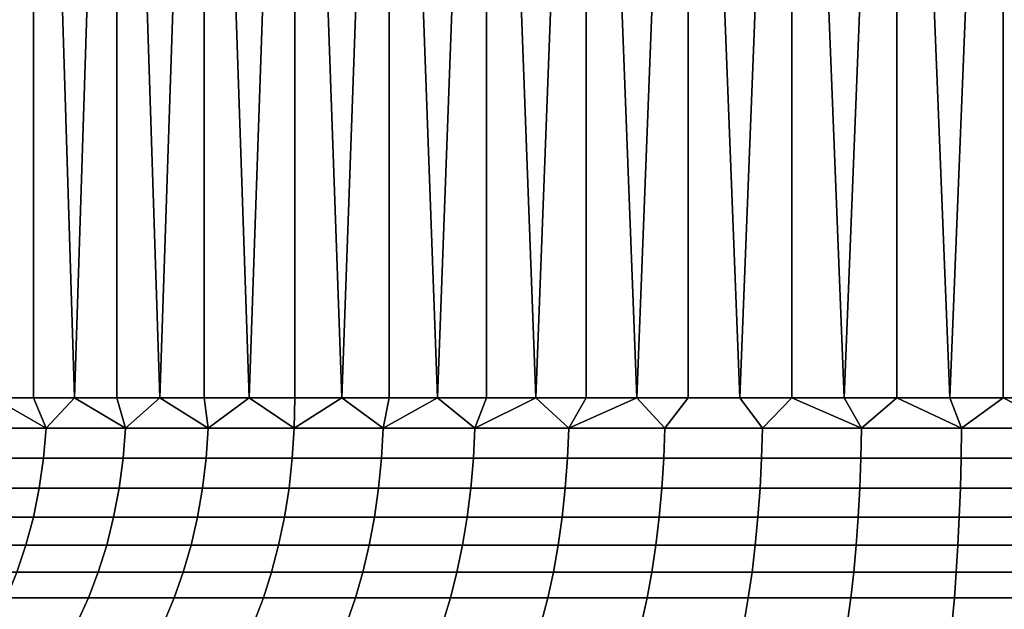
# Model space of a CAD drawing. Header units: metres. Extents: x -109 to 109, y -100 to 58.
# Tile 435 of 642: x 69.93 to 75.59, y 2.19 to 5.57. Entities that reach past the tile are written whole.
import ezdxf

# ---------------------------------------------------------------- set-up
doc = ezdxf.new("R2010")
doc.units = ezdxf.units.M
doc.layers.add('solid_21_062_100_XXX', color=7, linetype='CONTINUOUS')

msp = doc.modelspace()

# ---------------------------------------------------------------- linework, layer by layer
at = {"layer": 'solid_21_062_100_XXX'}
for points in [[(69.778198, 3.400415, 7.373461), (70.008453, 3.400415, 7.576962), (70.008453, 11, 7.576959), (69.554306, 11, 7.162951)], [(69.778198, 3.400415, -7.373461), (69.554321, 3.400415, -7.162966), (69.554306, 11, -7.162951), (70.008453, 11, -7.576959)], [(70.008453, 3.400415, -7.576962), (69.778198, 3.400415, -7.373461), (70.008453, 11, -7.576959)], [(70.244865, 3.400415, 7.773276), (70.487213, 3.400415, 7.962217), (70.487228, 11, 7.962225), (70.008453, 11, 7.576959)], [(70.008453, 3.400415, 7.576962), (70.244865, 3.400415, 7.773276), (70.008453, 11, 7.576959)], [(70.244865, 3.400415, -7.773276), (70.008453, 3.400415, -7.576962), (70.008453, 11, -7.576959), (70.487228, 11, -7.962225)], [(70.487213, 3.400415, -7.962217), (70.244865, 3.400415, -7.773276), (70.487228, 11, -7.962225)], [(70.487213, 3.400415, 7.962217), (70.73526, 3.400415, 8.143604), (70.487228, 11, 7.962225)], [(70.73526, 3.400415, -8.143604), (70.487213, 3.400415, -7.962217), (70.487228, 11, -7.962225), (70.9888, 11, -8.31728)], [(70.73526, 3.400415, 8.143604), (70.988777, 3.400415, 8.317267), (70.9888, 11, 8.31728), (70.487228, 11, 7.962225)], [(70.988777, 3.400415, -8.317267), (70.73526, 3.400415, -8.143604), (70.9888, 11, -8.31728)], [(70.988777, 3.400415, 8.317267), (71.24752, 3.400415, 8.483042), (70.9888, 11, 8.31728)], [(71.24752, 3.400415, -8.483042), (70.988777, 3.400415, -8.317267), (70.9888, 11, -8.31728), (71.511253, 11, -8.640768)], [(71.24752, 3.400415, 8.483042), (71.511253, 3.400415, 8.640768), (71.511253, 11, 8.640768), (70.9888, 11, 8.31728)], [(71.511253, 3.400415, -8.640768), (71.24752, 3.400415, -8.483042), (71.511253, 11, -8.640768)], [(71.779709, 3.400415, 8.790299), (72.052643, 3.400415, 8.931492), (72.052628, 11, 8.931481), (71.511253, 11, 8.640768)], [(71.511253, 3.400415, 8.640768), (71.779709, 3.400415, 8.790299), (71.511253, 11, 8.640768)], [(71.779709, 3.400415, -8.790299), (71.511253, 3.400415, -8.640768), (71.511253, 11, -8.640768), (72.052628, 11, -8.931481)], [(72.052643, 3.400415, -8.931492), (71.779709, 3.400415, -8.790299), (72.052628, 11, -8.931481)], [(72.329803, 3.400415, 9.064212), (72.610909, 3.400415, 9.188334), (72.610901, 11, 9.188327), (72.052628, 11, 8.931481)], [(72.052643, 3.400415, 8.931492), (72.329803, 3.400415, 9.064212), (72.052628, 11, 8.931481)], [(72.329803, 3.400415, -9.064212), (72.052643, 3.400415, -8.931492), (72.052628, 11, -8.931481), (72.610901, 11, -9.188327)], [(72.610909, 3.400415, -9.188334), (72.329803, 3.400415, -9.064212), (72.610901, 11, -9.188327)], [(72.895714, 3.400415, 9.303741), (73.183929, 3.400415, 9.410323), (73.183937, 11, 9.410323), (72.610901, 11, 9.188327)], [(72.610909, 3.400415, 9.188334), (72.895714, 3.400415, 9.303741), (72.610901, 11, 9.188327)], [(72.895714, 3.400415, -9.303741), (72.610909, 3.400415, -9.188334), (72.610901, 11, -9.188327), (73.183937, 11, -9.410323)], [(73.183929, 3.400415, -9.410323), (72.895714, 3.400415, -9.303741), (73.183937, 11, -9.410323)], [(73.183929, 3.400415, 9.410323), (73.475296, 3.400415, 9.507978), (73.183937, 11, 9.410323)], [(73.475296, 3.400415, -9.507978), (73.183929, 3.400415, -9.410323), (73.183937, 11, -9.410323), (73.769547, 11, -9.59662)], [(73.475296, 3.400415, 9.507978), (73.769531, 3.400415, 9.596616), (73.769547, 11, 9.59662), (73.183937, 11, 9.410323)], [(73.769531, 3.400415, -9.596616), (73.475296, 3.400415, -9.507978), (73.769547, 11, -9.59662)], [(73.769531, 3.400415, 9.596616), (74.066353, 3.400415, 9.676149), (73.769547, 11, 9.59662)], [(74.066353, 3.400415, -9.676149), (73.769531, 3.400415, -9.596616), (73.769547, 11, -9.59662), (74.365501, 11, -9.746508)], [(74.066353, 3.400415, 9.676149), (74.365486, 3.400415, 9.746504), (74.365501, 11, 9.746508), (73.769547, 11, 9.59662)], [(74.365486, 3.400415, -9.746504), (74.066353, 3.400415, -9.676149), (74.365501, 11, -9.746508)], [(74.365486, 3.400415, 9.746504), (74.666641, 3.400415, 9.807614), (74.365501, 11, 9.746508)], [(74.666641, 3.400415, -9.807614), (74.365486, 3.400415, -9.746504), (74.365501, 11, -9.746508), (74.969521, 11, -9.859419)], [(74.666641, 3.400415, 9.807614), (74.969536, 3.400415, 9.859421), (74.969521, 11, 9.859419), (74.365501, 11, 9.746508)], [(74.969536, 3.400415, -9.859421), (74.666641, 3.400415, -9.807614), (74.969521, 11, -9.859419)], [(75.27388, 3.400415, 9.901875), (75.579391, 3.400415, 9.934937), (75.579369, 11, 9.934935), (74.969521, 11, 9.859419)], [(74.969536, 3.400415, 9.859421), (75.27388, 3.400415, 9.901875), (74.969521, 11, 9.859419)], [(75.27388, 3.400415, -9.901875), (74.969536, 3.400415, -9.859421), (74.969521, 11, -9.859419), (75.579369, 11, -9.934935)], [(75.579391, 3.400415, -9.934937), (75.27388, 3.400415, -9.901875), (75.579369, 11, -9.934935)], [(75.885773, 3.400415, 9.958576), (76.192741, 3.400415, 9.972768), (76.192734, 11, 9.972766), (75.579369, 11, 9.934935)], [(75.579391, 3.400415, 9.934937), (75.885773, 3.400415, 9.958576), (75.579369, 11, 9.934935)], [(75.885773, 3.400415, -9.958576), (75.579391, 3.400415, -9.934937), (75.579369, 11, -9.934935), (76.192734, 11, -9.972766)], [(70.081696, 3.226104, 7.649038), (69.778198, 3.400415, 7.373461), (69.647804, 3.226104, 7.262906)], [(70.081696, 3.226104, -7.649038), (69.647804, 3.226104, -7.262906), (69.778198, 3.400415, -7.373461), (70.008453, 3.400415, -7.576962)], [(70.081696, 3.226104, 7.649038), (70.008453, 3.400415, 7.576962), (69.778198, 3.400415, 7.373461)], [(70.081696, 3.226104, 7.649038), (70.244865, 3.400415, 7.773276), (70.008453, 3.400415, 7.576962)], [(70.081696, 3.226104, -7.649038), (70.008453, 3.400415, -7.576962), (70.244865, 3.400415, -7.773276)], [(70.537308, 3.226104, 8.009289), (70.244865, 3.400415, 7.773276), (70.081696, 3.226104, 7.649038)], [(70.537308, 3.226104, -8.009289), (70.081696, 3.226104, -7.649038), (70.244865, 3.400415, -7.773276), (70.487213, 3.400415, -7.962217)], [(70.537308, 3.226104, 8.009289), (70.487213, 3.400415, 7.962217), (70.244865, 3.400415, 7.773276)], [(70.537308, 3.226104, 8.009289), (70.73526, 3.400415, 8.143604), (70.487213, 3.400415, 7.962217)], [(70.537308, 3.226104, -8.009289), (70.487213, 3.400415, -7.962217), (70.73526, 3.400415, -8.143604)], [(71.013092, 3.226104, 8.342438), (70.73526, 3.400415, 8.143604), (70.537308, 3.226104, 8.009289)], [(71.013092, 3.226104, -8.342438), (70.537308, 3.226104, -8.009289), (70.73526, 3.400415, -8.143604), (70.988777, 3.400415, -8.317267)], [(71.013092, 3.226104, 8.342438), (70.988777, 3.400415, 8.317267), (70.73526, 3.400415, 8.143604)], [(71.013092, 3.226104, 8.342438), (71.24752, 3.400415, 8.483042), (70.988777, 3.400415, 8.317267)], [(71.013092, 3.226104, -8.342438), (70.988777, 3.400415, -8.317267), (71.24752, 3.400415, -8.483042)], [(71.507446, 3.226104, 8.64736), (71.24752, 3.400415, 8.483042), (71.013092, 3.226104, 8.342438)], [(71.507446, 3.226104, -8.64736), (71.013092, 3.226104, -8.342438), (71.24752, 3.400415, -8.483042), (71.511253, 3.400415, -8.640768)], [(71.507446, 3.226104, 8.64736), (71.511253, 3.400415, 8.640768), (71.24752, 3.400415, 8.483042)], [(71.507446, 3.226104, 8.64736), (72.018692, 3.226104, 8.92302), (71.779709, 3.400415, 8.790299), (71.511253, 3.400415, 8.640768)], [(71.507446, 3.226104, -8.64736), (71.511253, 3.400415, -8.640768), (71.779709, 3.400415, -8.790299)], [(71.507446, 3.226104, -8.64736), (71.779709, 3.400415, -8.790299), (72.018692, 3.226104, -8.92302)], [(72.018692, 3.226104, 8.92302), (72.052643, 3.400415, 8.931492), (71.779709, 3.400415, 8.790299)], [(72.018692, 3.226104, -8.92302), (71.779709, 3.400415, -8.790299), (72.052643, 3.400415, -8.931492)], [(72.018692, 3.226104, 8.92302), (72.545097, 3.226104, 9.168489), (72.329803, 3.400415, 9.064212), (72.052643, 3.400415, 8.931492)], [(72.018692, 3.226104, -8.92302), (72.052643, 3.400415, -8.931492), (72.329803, 3.400415, -9.064212)], [(72.018692, 3.226104, -8.92302), (72.329803, 3.400415, -9.064212), (72.545097, 3.226104, -9.168489)], [(72.545097, 3.226104, 9.168489), (72.610909, 3.400415, 9.188334), (72.329803, 3.400415, 9.064212)], [(72.545097, 3.226104, -9.168489), (72.329803, 3.400415, -9.064212), (72.610909, 3.400415, -9.188334)], [(72.545097, 3.226104, 9.168489), (73.084892, 3.226104, 9.382935), (72.895714, 3.400415, 9.303741), (72.610909, 3.400415, 9.188334)], [(72.545097, 3.226104, -9.168489), (72.610909, 3.400415, -9.188334), (72.895714, 3.400415, -9.303741)], [(72.545097, 3.226104, -9.168489), (72.895714, 3.400415, -9.303741), (73.084892, 3.226104, -9.382935)], [(73.084892, 3.226104, 9.382935), (73.183929, 3.400415, 9.410323), (72.895714, 3.400415, 9.303741)], [(73.084892, 3.226104, -9.382935), (72.895714, 3.400415, -9.303741), (73.183929, 3.400415, -9.410323)], [(73.084892, 3.226104, 9.382935), (73.636238, 3.226104, 9.565631), (73.475296, 3.400415, 9.507978), (73.183929, 3.400415, 9.410323)], [(73.084892, 3.226104, -9.382935), (73.183929, 3.400415, -9.410323), (73.475296, 3.400415, -9.507978)], [(73.084892, 3.226104, -9.382935), (73.475296, 3.400415, -9.507978), (73.636238, 3.226104, -9.565631)], [(73.636238, 3.226104, 9.565631), (73.769531, 3.400415, 9.596616), (73.475296, 3.400415, 9.507978)], [(73.636238, 3.226104, -9.565631), (73.475296, 3.400415, -9.507978), (73.769531, 3.400415, -9.596616)], [(73.636238, 3.226104, 9.565631), (74.197273, 3.226104, 9.715961), (74.066353, 3.400415, 9.676149), (73.769531, 3.400415, 9.596616)], [(74.197273, 3.226104, -9.715961), (73.636238, 3.226104, -9.565631), (73.769531, 3.400415, -9.596616), (74.066353, 3.400415, -9.676149)], [(74.197273, 3.226104, 9.715961), (74.365486, 3.400415, 9.746504), (74.066353, 3.400415, 9.676149)], [(74.197273, 3.226104, -9.715961), (74.066353, 3.400415, -9.676149), (74.365486, 3.400415, -9.746504)], [(74.766106, 3.226104, 9.833414), (74.365486, 3.400415, 9.746504), (74.197273, 3.226104, 9.715961)], [(74.766106, 3.226104, -9.833414), (74.197273, 3.226104, -9.715961), (74.365486, 3.400415, -9.746504), (74.666641, 3.400415, -9.807614)], [(74.766106, 3.226104, 9.833414), (74.666641, 3.400415, 9.807614), (74.365486, 3.400415, 9.746504)], [(74.766106, 3.226104, 9.833414), (74.969536, 3.400415, 9.859421), (74.666641, 3.400415, 9.807614)], [(74.766106, 3.226104, -9.833414), (74.666641, 3.400415, -9.807614), (74.969536, 3.400415, -9.859421)], [(75.340797, 3.226104, 9.917595), (74.969536, 3.400415, 9.859421), (74.766106, 3.226104, 9.833414)], [(75.340797, 3.226104, -9.917595), (74.766106, 3.226104, -9.833414), (74.969536, 3.400415, -9.859421), (75.27388, 3.400415, -9.901875)], [(75.340797, 3.226104, 9.917595), (75.27388, 3.400415, 9.901875), (74.969536, 3.400415, 9.859421)], [(75.340797, 3.226104, 9.917595), (75.579391, 3.400415, 9.934937), (75.27388, 3.400415, 9.901875)], [(75.340797, 3.226104, -9.917595), (75.27388, 3.400415, -9.901875), (75.579391, 3.400415, -9.934937)], [(75.919418, 3.226104, 9.968218), (75.579391, 3.400415, 9.934937), (75.340797, 3.226104, 9.917595)], [(75.919418, 3.226104, -9.968218), (75.340797, 3.226104, -9.917595), (75.579391, 3.400415, -9.934937), (75.885773, 3.400415, -9.958576)], [(75.919418, 3.226104, 9.968218), (75.885773, 3.400415, 9.958576), (75.579391, 3.400415, 9.934937)], [(70.081696, 3.226104, 7.649038), (69.647804, 3.226104, 7.262906), (69.632149, 3.052947, 7.279493), (70.067039, 3.052947, 7.666508)], [(69.647804, 3.226104, -7.262906), (70.081696, 3.226104, -7.649038), (70.067039, 3.052947, -7.666508), (69.632149, 3.052947, -7.279493)], [(70.537308, 3.226104, 8.009289), (70.081696, 3.226104, 7.649038), (70.067039, 3.052947, 7.666508), (70.523689, 3.052947, 8.02758)], [(70.081696, 3.226104, -7.649038), (70.537308, 3.226104, -8.009289), (70.523689, 3.052947, -8.02758), (70.067039, 3.052947, -7.666508)], [(71.013092, 3.226104, 8.342438), (70.537308, 3.226104, 8.009289), (70.523689, 3.052947, 8.02758), (71.000565, 3.052947, 8.361491)], [(70.537308, 3.226104, -8.009289), (71.013092, 3.226104, -8.342438), (71.000565, 3.052947, -8.361491), (70.523689, 3.052947, -8.02758)], [(71.507446, 3.226104, 8.64736), (71.013092, 3.226104, 8.342438), (71.000565, 3.052947, 8.361491), (71.49604, 3.052947, 8.667109)], [(71.013092, 3.226104, -8.342438), (71.507446, 3.226104, -8.64736), (71.49604, 3.052947, -8.667109), (71.000565, 3.052947, -8.361491)], [(72.018692, 3.226104, 8.92302), (71.507446, 3.226104, 8.64736), (71.49604, 3.052947, 8.667109), (72.008453, 3.052947, 8.943399)], [(71.507446, 3.226104, -8.64736), (72.018692, 3.226104, -8.92302), (72.008453, 3.052947, -8.943399), (71.49604, 3.052947, -8.667109)], [(72.545097, 3.226104, 9.168489), (72.018692, 3.226104, 8.92302), (72.008453, 3.052947, 8.943399), (72.536064, 3.052947, 9.189428)], [(72.018692, 3.226104, -8.92302), (72.545097, 3.226104, -9.168489), (72.536064, 3.052947, -9.189428), (72.008453, 3.052947, -8.943399)], [(73.084892, 3.226104, 9.382935), (72.545097, 3.226104, 9.168489), (72.536064, 3.052947, 9.189428), (73.077095, 3.052947, 9.404364)], [(72.545097, 3.226104, -9.168489), (73.084892, 3.226104, -9.382935), (73.077095, 3.052947, -9.404364), (72.536064, 3.052947, -9.189428)], [(73.636238, 3.226104, 9.565631), (73.084892, 3.226104, 9.382935), (73.077095, 3.052947, 9.404364), (73.6297, 3.052947, 9.587478)], [(73.084892, 3.226104, -9.382935), (73.636238, 3.226104, -9.565631), (73.6297, 3.052947, -9.587478), (73.077095, 3.052947, -9.404364)], [(74.197273, 3.226104, 9.715961), (73.636238, 3.226104, 9.565631), (73.6297, 3.052947, 9.587478), (74.192017, 3.052947, 9.738151)], [(73.636238, 3.226104, -9.565631), (74.197273, 3.226104, -9.715961), (74.192017, 3.052947, -9.738151), (73.6297, 3.052947, -9.587478)], [(74.766106, 3.226104, 9.833414), (74.197273, 3.226104, 9.715961), (74.192017, 3.052947, 9.738151), (74.762146, 3.052947, 9.855872)], [(74.197273, 3.226104, -9.715961), (74.766106, 3.226104, -9.833414), (74.762146, 3.052947, -9.855872), (74.192017, 3.052947, -9.738151)], [(75.340797, 3.226104, 9.917595), (74.766106, 3.226104, 9.833414), (74.762146, 3.052947, 9.855872), (75.33815, 3.052947, 9.940245)], [(74.766106, 3.226104, -9.833414), (75.340797, 3.226104, -9.917595), (75.33815, 3.052947, -9.940245), (74.762146, 3.052947, -9.855872)], [(75.919418, 3.226104, 9.968218), (75.340797, 3.226104, 9.917595), (75.33815, 3.052947, 9.940245), (75.918091, 3.052947, 9.990983)], [(75.340797, 3.226104, -9.917595), (75.919418, 3.226104, -9.968218), (75.918091, 3.052947, -9.990983), (75.33815, 3.052947, -9.940245)], [(70.067039, 3.052947, 7.666508), (69.632149, 3.052947, 7.279493), (69.606194, 2.88244, 7.307005), (70.042725, 2.88244, 7.695482)], [(69.632149, 3.052947, -7.279493), (70.067039, 3.052947, -7.666508), (70.042725, 2.88244, -7.695482), (69.606194, 2.88244, -7.307005)], [(70.523689, 3.052947, 8.02758), (70.067039, 3.052947, 7.666508), (70.042725, 2.88244, 7.695482), (70.501099, 2.88244, 8.05792)], [(70.067039, 3.052947, -7.666508), (70.523689, 3.052947, -8.02758), (70.501099, 2.88244, -8.05792), (70.042725, 2.88244, -7.695482)], [(71.000565, 3.052947, 8.361491), (70.523689, 3.052947, 8.02758), (70.501099, 2.88244, 8.05792), (70.979774, 2.88244, 8.393092)], [(70.523689, 3.052947, -8.02758), (71.000565, 3.052947, -8.361491), (70.979774, 2.88244, -8.393092), (70.501099, 2.88244, -8.05792)], [(71.49604, 3.052947, 8.667109), (71.000565, 3.052947, 8.361491), (70.979774, 2.88244, 8.393092), (71.477127, 2.88244, 8.699865)], [(71.000565, 3.052947, -8.361491), (71.49604, 3.052947, -8.667109), (71.477127, 2.88244, -8.699865), (70.979774, 2.88244, -8.393092)], [(72.008453, 3.052947, 8.943399), (71.49604, 3.052947, 8.667109), (71.477127, 2.88244, 8.699865), (71.991478, 2.88244, 8.9772)], [(71.49604, 3.052947, -8.667109), (72.008453, 3.052947, -8.943399), (71.991478, 2.88244, -8.9772), (71.477127, 2.88244, -8.699865)], [(72.536064, 3.052947, 9.189428), (72.008453, 3.052947, 8.943399), (71.991478, 2.88244, 8.9772), (72.521088, 2.88244, 9.224159)], [(72.008453, 3.052947, -8.943399), (72.536064, 3.052947, -9.189428), (72.521088, 2.88244, -9.224159), (71.991478, 2.88244, -8.9772)], [(73.077095, 3.052947, 9.404364), (72.536064, 3.052947, 9.189428), (72.521088, 2.88244, 9.224159), (73.064156, 2.88244, 9.439906)], [(72.536064, 3.052947, -9.189428), (73.077095, 3.052947, -9.404364), (73.064156, 2.88244, -9.439906), (72.521088, 2.88244, -9.224159)], [(73.6297, 3.052947, 9.587478), (73.077095, 3.052947, 9.404364), (73.064156, 2.88244, 9.439906), (73.618851, 2.88244, 9.623713)], [(73.077095, 3.052947, -9.404364), (73.6297, 3.052947, -9.587478), (73.618851, 2.88244, -9.623713), (73.064156, 2.88244, -9.439906)], [(74.192017, 3.052947, 9.738151), (73.6297, 3.052947, 9.587478), (73.618851, 2.88244, 9.623713), (74.183296, 2.88244, 9.774955)], [(73.6297, 3.052947, -9.587478), (74.192017, 3.052947, -9.738151), (74.183296, 2.88244, -9.774955), (73.618851, 2.88244, -9.623713)], [(74.762146, 3.052947, 9.855872), (74.192017, 3.052947, 9.738151), (74.183296, 2.88244, 9.774955), (74.755577, 2.88244, 9.893122)], [(74.192017, 3.052947, -9.738151), (74.762146, 3.052947, -9.855872), (74.755577, 2.88244, -9.893122), (74.183296, 2.88244, -9.774955)], [(75.33815, 3.052947, 9.940245), (74.762146, 3.052947, 9.855872), (74.755577, 2.88244, 9.893122), (75.333763, 2.88244, 9.977813)], [(74.762146, 3.052947, -9.855872), (75.33815, 3.052947, -9.940245), (75.333763, 2.88244, -9.977813), (74.755577, 2.88244, -9.893122)], [(75.918091, 3.052947, 9.990983), (75.33815, 3.052947, 9.940245), (75.333763, 2.88244, 9.977813), (75.915894, 2.88244, 10.028743)], [(75.33815, 3.052947, -9.940245), (75.918091, 3.052947, -9.990983), (75.915894, 2.88244, -10.028743), (75.333763, 2.88244, -9.977813)], [(70.042725, 2.88244, 7.695482), (69.606194, 2.88244, 7.307005), (69.570129, 2.715883, 7.345233), (70.008942, 2.715883, 7.735742)], [(69.606194, 2.88244, -7.307005), (70.042725, 2.88244, -7.695482), (70.008942, 2.715883, -7.735742), (69.570129, 2.715883, -7.345233)], [(70.501099, 2.88244, 8.05792), (70.042725, 2.88244, 7.695482), (70.008942, 2.715883, 7.735742), (70.469719, 2.715883, 8.100076)], [(70.042725, 2.88244, -7.695482), (70.501099, 2.88244, -8.05792), (70.469719, 2.715883, -8.100076), (70.008942, 2.715883, -7.735742)], [(70.979774, 2.88244, 8.393092), (70.501099, 2.88244, 8.05792), (70.469719, 2.715883, 8.100076), (70.950897, 2.715883, 8.437001)], [(70.501099, 2.88244, -8.05792), (70.979774, 2.88244, -8.393092), (70.950897, 2.715883, -8.437001), (70.469719, 2.715883, -8.100076)], [(71.477127, 2.88244, 8.699865), (70.979774, 2.88244, 8.393092), (70.950897, 2.715883, 8.437001), (71.450851, 2.715883, 8.745379)], [(70.979774, 2.88244, -8.393092), (71.477127, 2.88244, -8.699865), (71.450851, 2.715883, -8.745379), (70.950897, 2.715883, -8.437001)], [(71.991478, 2.88244, 8.9772), (71.477127, 2.88244, 8.699865), (71.450851, 2.715883, 8.745379), (71.967896, 2.715883, 9.024165)], [(71.477127, 2.88244, -8.699865), (71.991478, 2.88244, -8.9772), (71.967896, 2.715883, -9.024165), (71.450851, 2.715883, -8.745379)], [(72.521088, 2.88244, 9.224159), (71.991478, 2.88244, 8.9772), (71.967896, 2.715883, 9.024165), (72.500267, 2.715883, 9.272416)], [(71.991478, 2.88244, -8.9772), (72.521088, 2.88244, -9.224159), (72.500267, 2.715883, -9.272416), (71.967896, 2.715883, -9.024165)], [(73.064156, 2.88244, 9.439906), (72.521088, 2.88244, 9.224159), (72.500267, 2.715883, 9.272416), (73.046181, 2.715883, 9.489292)], [(72.521088, 2.88244, -9.224159), (73.064156, 2.88244, -9.439906), (73.046181, 2.715883, -9.489292), (72.500267, 2.715883, -9.272416)], [(73.618851, 2.88244, 9.623713), (73.064156, 2.88244, 9.439906), (73.046181, 2.715883, 9.489292), (73.603775, 2.715883, 9.67406)], [(73.064156, 2.88244, -9.439906), (73.618851, 2.88244, -9.623713), (73.603775, 2.715883, -9.67406), (73.046181, 2.715883, -9.489292)], [(74.183296, 2.88244, 9.774955), (73.618851, 2.88244, 9.623713), (73.603775, 2.715883, 9.67406), (74.171173, 2.715883, 9.826093)], [(73.618851, 2.88244, -9.623713), (74.183296, 2.88244, -9.774955), (74.171173, 2.715883, -9.826093), (73.603775, 2.715883, -9.67406)], [(74.755577, 2.88244, 9.893122), (74.183296, 2.88244, 9.774955), (74.171173, 2.715883, 9.826093), (74.746452, 2.715883, 9.944879)], [(74.183296, 2.88244, -9.774955), (74.755577, 2.88244, -9.893122), (74.746452, 2.715883, -9.944879), (74.171173, 2.715883, -9.826093)], [(75.333763, 2.88244, 9.977813), (74.755577, 2.88244, 9.893122), (74.746452, 2.715883, 9.944879), (75.32766, 2.715883, 10.030013)], [(74.755577, 2.88244, -9.893122), (75.333763, 2.88244, -9.977813), (75.32766, 2.715883, -10.030013), (74.746452, 2.715883, -9.944879)], [(75.915894, 2.88244, 10.028743), (75.333763, 2.88244, 9.977813), (75.32766, 2.715883, 10.030013), (75.912834, 2.715883, 10.081209)], [(75.333763, 2.88244, -9.977813), (75.915894, 2.88244, -10.028743), (75.912834, 2.715883, -10.081209), (75.32766, 2.715883, -10.030013)], [(70.008942, 2.715883, 7.735742), (69.570129, 2.715883, 7.345233), (69.524231, 2.554546, 7.393884), (69.96595, 2.554546, 7.786979)], [(69.570129, 2.715883, -7.345233), (70.008942, 2.715883, -7.735742), (69.96595, 2.554546, -7.786979), (69.524231, 2.554546, -7.393884)], [(70.469719, 2.715883, 8.100076), (70.008942, 2.715883, 7.735742), (69.96595, 2.554546, 7.786979), (70.429779, 2.554546, 8.153727)], [(70.008942, 2.715883, -7.735742), (70.469719, 2.715883, -8.100076), (70.429779, 2.554546, -8.153727), (69.96595, 2.554546, -7.786979)], [(70.950897, 2.715883, 8.437001), (70.469719, 2.715883, 8.100076), (70.429779, 2.554546, 8.153727), (70.914139, 2.554546, 8.492884)], [(70.469719, 2.715883, -8.100076), (70.950897, 2.715883, -8.437001), (70.914139, 2.554546, -8.492884), (70.429779, 2.554546, -8.153727)], [(71.450851, 2.715883, 8.745379), (70.950897, 2.715883, 8.437001), (70.914139, 2.554546, 8.492884), (71.417412, 2.554546, 8.803304)], [(70.950897, 2.715883, -8.437001), (71.450851, 2.715883, -8.745379), (71.417412, 2.554546, -8.803304), (70.914139, 2.554546, -8.492884)], [(71.967896, 2.715883, 9.024165), (71.450851, 2.715883, 8.745379), (71.417412, 2.554546, 8.803304), (71.937874, 2.554546, 9.083937)], [(71.450851, 2.715883, -8.745379), (71.967896, 2.715883, -9.024165), (71.937874, 2.554546, -9.083937), (71.417412, 2.554546, -8.803304)], [(72.500267, 2.715883, 9.272416), (71.967896, 2.715883, 9.024165), (71.937874, 2.554546, 9.083937), (72.473778, 2.554546, 9.333832)], [(71.967896, 2.715883, -9.024165), (72.500267, 2.715883, -9.272416), (72.473778, 2.554546, -9.333832), (71.937874, 2.554546, -9.083937)], [(73.046181, 2.715883, 9.489292), (72.500267, 2.715883, 9.272416), (72.473778, 2.554546, 9.333832), (73.0233, 2.554546, 9.552144)], [(72.500267, 2.715883, -9.272416), (73.046181, 2.715883, -9.489292), (73.0233, 2.554546, -9.552144), (72.473778, 2.554546, -9.333832)], [(73.603775, 2.715883, 9.67406), (73.046181, 2.715883, 9.489292), (73.0233, 2.554546, 9.552144), (73.584595, 2.554546, 9.738135)], [(73.046181, 2.715883, -9.489292), (73.603775, 2.715883, -9.67406), (73.584595, 2.554546, -9.738135), (73.0233, 2.554546, -9.552144)], [(74.171173, 2.715883, 9.826093), (73.603775, 2.715883, 9.67406), (73.584595, 2.554546, 9.738135), (74.155746, 2.554546, 9.891176)], [(73.603775, 2.715883, -9.67406), (74.171173, 2.715883, -9.826093), (74.155746, 2.554546, -9.891176), (73.584595, 2.554546, -9.738135)], [(74.746452, 2.715883, 9.944879), (74.171173, 2.715883, 9.826093), (74.155746, 2.554546, 9.891176), (74.734833, 2.554546, 10.010748)], [(74.171173, 2.715883, -9.826093), (74.746452, 2.715883, -9.944879), (74.734833, 2.554546, -10.010748), (74.155746, 2.554546, -9.891176)], [(75.32766, 2.715883, 10.030013), (74.746452, 2.715883, 9.944879), (74.734833, 2.554546, 10.010748), (75.319893, 2.554546, 10.096446)], [(74.746452, 2.715883, -9.944879), (75.32766, 2.715883, -10.030013), (75.319893, 2.554546, -10.096446), (74.734833, 2.554546, -10.010748)], [(75.912834, 2.715883, 10.081209), (75.32766, 2.715883, 10.030013), (75.319893, 2.554546, 10.096446), (75.908951, 2.554546, 10.147982)], [(75.32766, 2.715883, -10.030013), (75.912834, 2.715883, -10.081209), (75.908951, 2.554546, -10.147982), (75.319893, 2.554546, -10.096446)], [(69.96595, 2.554546, 7.786979), (69.524231, 2.554546, 7.393884), (69.468849, 2.399659, 7.452587), (69.91407, 2.399659, 7.848804)], [(69.524231, 2.554546, -7.393884), (69.96595, 2.554546, -7.786979), (69.91407, 2.399659, -7.848804), (69.468849, 2.399659, -7.452587)], [(70.429779, 2.554546, 8.153727), (69.96595, 2.554546, 7.786979), (69.91407, 2.399659, 7.848804), (70.381584, 2.399659, 8.218463)], [(69.96595, 2.554546, -7.786979), (70.429779, 2.554546, -8.153727), (70.381584, 2.399659, -8.218463), (69.91407, 2.399659, -7.848804)], [(70.914139, 2.554546, 8.492884), (70.429779, 2.554546, 8.153727), (70.381584, 2.399659, 8.218463), (70.869797, 2.399659, 8.560312)], [(70.429779, 2.554546, -8.153727), (70.914139, 2.554546, -8.492884), (70.869797, 2.399659, -8.560312), (70.381584, 2.399659, -8.218463)], [(71.417412, 2.554546, 8.803304), (70.914139, 2.554546, 8.492884), (70.869797, 2.399659, 8.560312), (71.37706, 2.399659, 8.873198)], [(70.914139, 2.554546, -8.492884), (71.417412, 2.554546, -8.803304), (71.37706, 2.399659, -8.873198), (70.869797, 2.399659, -8.560312)], [(71.937874, 2.554546, 9.083937), (71.417412, 2.554546, 8.803304), (71.37706, 2.399659, 8.873198), (71.901657, 2.399659, 9.156058)], [(71.417412, 2.554546, -8.803304), (71.937874, 2.554546, -9.083937), (71.901657, 2.399659, -9.156058), (71.37706, 2.399659, -8.873198)], [(72.473778, 2.554546, 9.333832), (71.937874, 2.554546, 9.083937), (71.901657, 2.399659, 9.156058), (72.441811, 2.399659, 9.407937)], [(71.937874, 2.554546, -9.083937), (72.473778, 2.554546, -9.333832), (72.441811, 2.399659, -9.407937), (71.901657, 2.399659, -9.156058)], [(73.0233, 2.554546, 9.552144), (72.473778, 2.554546, 9.333832), (72.441811, 2.399659, 9.407937), (72.995697, 2.399659, 9.627983)], [(72.473778, 2.554546, -9.333832), (73.0233, 2.554546, -9.552144), (72.995697, 2.399659, -9.627983), (72.441811, 2.399659, -9.407937)], [(73.584595, 2.554546, 9.738135), (73.0233, 2.554546, 9.552144), (72.995697, 2.399659, 9.627983), (73.561447, 2.399659, 9.815451)], [(73.0233, 2.554546, -9.552144), (73.584595, 2.554546, -9.738135), (73.561447, 2.399659, -9.815451), (72.995697, 2.399659, -9.627983)], [(74.155746, 2.554546, 9.891176), (73.584595, 2.554546, 9.738135), (73.561447, 2.399659, 9.815451), (74.137138, 2.399659, 9.969707)], [(73.584595, 2.554546, -9.738135), (74.155746, 2.554546, -9.891176), (74.137138, 2.399659, -9.969707), (73.561447, 2.399659, -9.815451)], [(74.734833, 2.554546, 10.010748), (74.155746, 2.554546, 9.891176), (74.137138, 2.399659, 9.969707), (74.720818, 2.399659, 10.090228)], [(74.155746, 2.554546, -9.891176), (74.734833, 2.554546, -10.010748), (74.720818, 2.399659, -10.090228), (74.137138, 2.399659, -9.969707)], [(75.319893, 2.554546, 10.096446), (74.734833, 2.554546, 10.010748), (74.720818, 2.399659, 10.090228), (75.310524, 2.399659, 10.176607)], [(74.734833, 2.554546, -10.010748), (75.319893, 2.554546, -10.096446), (75.310524, 2.399659, -10.176607), (74.720818, 2.399659, -10.090228)], [(75.908951, 2.554546, 10.147982), (75.319893, 2.554546, 10.096446), (75.310524, 2.399659, 10.176607), (75.904251, 2.399659, 10.228551)], [(75.319893, 2.554546, -10.096446), (75.908951, 2.554546, -10.147982), (75.904251, 2.399659, -10.228551), (75.310524, 2.399659, -10.176607)], [(70.381584, 2.399659, 8.218463), (69.91407, 2.399659, 7.848804), (69.853706, 2.252404, 7.920744), (70.3255, 2.252404, 8.293791)], [(69.91407, 2.399659, -7.848804), (70.381584, 2.399659, -8.218463), (70.3255, 2.252404, -8.293791), (69.853706, 2.252404, -7.920744)], [(70.869797, 2.399659, 8.560312), (70.381584, 2.399659, 8.218463), (70.3255, 2.252404, 8.293791), (70.818192, 2.252404, 8.638774)], [(70.381584, 2.399659, -8.218463), (70.869797, 2.399659, -8.560312), (70.818192, 2.252404, -8.638774), (70.3255, 2.252404, -8.293791)], [(71.37706, 2.399659, 8.873198), (70.869797, 2.399659, 8.560312), (70.818192, 2.252404, 8.638774), (71.330101, 2.252404, 8.954527)], [(70.869797, 2.399659, -8.560312), (71.37706, 2.399659, -8.873198), (71.330101, 2.252404, -8.954527), (70.818192, 2.252404, -8.638774)], [(71.901657, 2.399659, 9.156058), (71.37706, 2.399659, 8.873198), (71.330101, 2.252404, 8.954527), (71.859505, 2.252404, 9.23998)], [(71.37706, 2.399659, -8.873198), (71.901657, 2.399659, -9.156058), (71.859505, 2.252404, -9.23998), (71.330101, 2.252404, -8.954527)], [(72.441811, 2.399659, 9.407937), (71.901657, 2.399659, 9.156058), (71.859505, 2.252404, 9.23998), (72.404617, 2.252404, 9.494168)], [(71.901657, 2.399659, -9.156058), (72.441811, 2.399659, -9.407937), (72.404617, 2.252404, -9.494168), (71.859505, 2.252404, -9.23998)], [(72.995697, 2.399659, 9.627983), (72.441811, 2.399659, 9.407937), (72.404617, 2.252404, 9.494168), (72.963585, 2.252404, 9.71623)], [(72.441811, 2.399659, -9.407937), (72.995697, 2.399659, -9.627983), (72.963585, 2.252404, -9.71623), (72.404617, 2.252404, -9.494168)], [(73.561447, 2.399659, 9.815451), (72.995697, 2.399659, 9.627983), (72.963585, 2.252404, 9.71623), (73.534515, 2.252404, 9.905416)], [(72.995697, 2.399659, -9.627983), (73.561447, 2.399659, -9.815451), (73.534515, 2.252404, -9.905416), (72.963585, 2.252404, -9.71623)], [(74.137138, 2.399659, 9.969707), (73.561447, 2.399659, 9.815451), (73.534515, 2.252404, 9.905416), (74.115479, 2.252404, 10.061087)], [(73.561447, 2.399659, -9.815451), (74.137138, 2.399659, -9.969707), (74.115479, 2.252404, -10.061087), (73.534515, 2.252404, -9.905416)], [(74.720818, 2.399659, 10.090228), (74.137138, 2.399659, 9.969707), (74.115479, 2.252404, 10.061087), (74.704514, 2.252404, 10.182712)], [(74.137138, 2.399659, -9.969707), (74.720818, 2.399659, -10.090228), (74.704514, 2.252404, -10.182712), (74.115479, 2.252404, -10.061087)], [(75.310524, 2.399659, 10.176607), (74.720818, 2.399659, 10.090228), (74.704514, 2.252404, 10.182712), (75.299622, 2.252404, 10.269883)], [(74.720818, 2.399659, -10.090228), (75.310524, 2.399659, -10.176607), (75.299622, 2.252404, -10.269883), (74.704514, 2.252404, -10.182712)], [(75.904251, 2.399659, 10.228551), (75.310524, 2.399659, 10.176607), (75.299622, 2.252404, 10.269883), (75.898796, 2.252404, 10.322304)], [(75.310524, 2.399659, -10.176607), (75.904251, 2.399659, -10.228551), (75.898796, 2.252404, -10.322304), (75.299622, 2.252404, -10.269883)], [(70.3255, 2.252404, 8.293791), (69.853706, 2.252404, 7.920744), (69.785316, 2.113904, 8.002251), (70.261963, 2.113904, 8.379137)], [(69.853706, 2.252404, -7.920744), (70.3255, 2.252404, -8.293791), (70.261963, 2.113904, -8.379137), (69.785316, 2.113904, -8.002251)], [(70.818192, 2.252404, 8.638774), (70.3255, 2.252404, 8.293791), (70.261963, 2.113904, 8.379137), (70.75972, 2.113904, 8.72767)], [(70.3255, 2.252404, -8.293791), (70.818192, 2.252404, -8.638774), (70.75972, 2.113904, -8.72767), (70.261963, 2.113904, -8.379137)], [(71.330101, 2.252404, 8.954527), (70.818192, 2.252404, 8.638774), (70.75972, 2.113904, 8.72767), (71.276901, 2.113904, 9.046672)], [(70.818192, 2.252404, -8.638774), (71.330101, 2.252404, -8.954527), (71.276901, 2.113904, -9.046672), (70.75972, 2.113904, -8.72767)], [(71.859505, 2.252404, 9.23998), (71.330101, 2.252404, 8.954527), (71.276901, 2.113904, 9.046672), (71.811752, 2.113904, 9.335062)], [(71.330101, 2.252404, -8.954527), (71.859505, 2.252404, -9.23998), (71.811752, 2.113904, -9.335062), (71.276901, 2.113904, -9.046672)], [(72.404617, 2.252404, 9.494168), (71.859505, 2.252404, 9.23998), (71.811752, 2.113904, 9.335062), (72.362473, 2.113904, 9.591866)], [(71.859505, 2.252404, -9.23998), (72.404617, 2.252404, -9.494168), (72.362473, 2.113904, -9.591866), (71.811752, 2.113904, -9.335062)], [(72.963585, 2.252404, 9.71623), (72.404617, 2.252404, 9.494168), (72.362473, 2.113904, 9.591866), (72.927193, 2.113904, 9.816214)], [(72.404617, 2.252404, -9.494168), (72.963585, 2.252404, -9.71623), (72.927193, 2.113904, -9.816214), (72.362473, 2.113904, -9.591866)], [(73.534515, 2.252404, 9.905416), (72.963585, 2.252404, 9.71623), (72.927193, 2.113904, 9.816214), (73.503998, 2.113904, 10.007347)], [(72.963585, 2.252404, -9.71623), (73.534515, 2.252404, -9.905416), (73.503998, 2.113904, -10.007347), (72.927193, 2.113904, -9.816214)], [(74.115479, 2.252404, 10.061087), (73.534515, 2.252404, 9.905416), (73.503998, 2.113904, 10.007347), (74.090942, 2.113904, 10.164618)], [(73.534515, 2.252404, -9.905416), (74.115479, 2.252404, -10.061087), (74.090942, 2.113904, -10.164618), (73.503998, 2.113904, -10.007347)], [(74.704514, 2.252404, 10.182712), (74.115479, 2.252404, 10.061087), (74.090942, 2.113904, 10.164618), (74.686035, 2.113904, 10.287496)], [(74.115479, 2.252404, -10.061087), (74.704514, 2.252404, -10.182712), (74.686035, 2.113904, -10.287496), (74.090942, 2.113904, -10.164618)], [(75.299622, 2.252404, 10.269883), (74.704514, 2.252404, 10.182712), (74.686035, 2.113904, 10.287496), (75.28727, 2.113904, 10.375564)], [(74.704514, 2.252404, -10.182712), (75.299622, 2.252404, -10.269883), (75.28727, 2.113904, -10.375564), (74.686035, 2.113904, -10.287496)], [(75.898796, 2.252404, 10.322304), (75.299622, 2.252404, 10.269883), (75.28727, 2.113904, 10.375564), (75.892609, 2.113904, 10.428523)], [(75.299622, 2.252404, -10.269883), (75.898796, 2.252404, -10.322304), (75.892609, 2.113904, -10.428523), (75.28727, 2.113904, -10.375564)]]:
    msp.add_3dface(points, dxfattribs=at)

doc.saveas('drawing.dxf')
